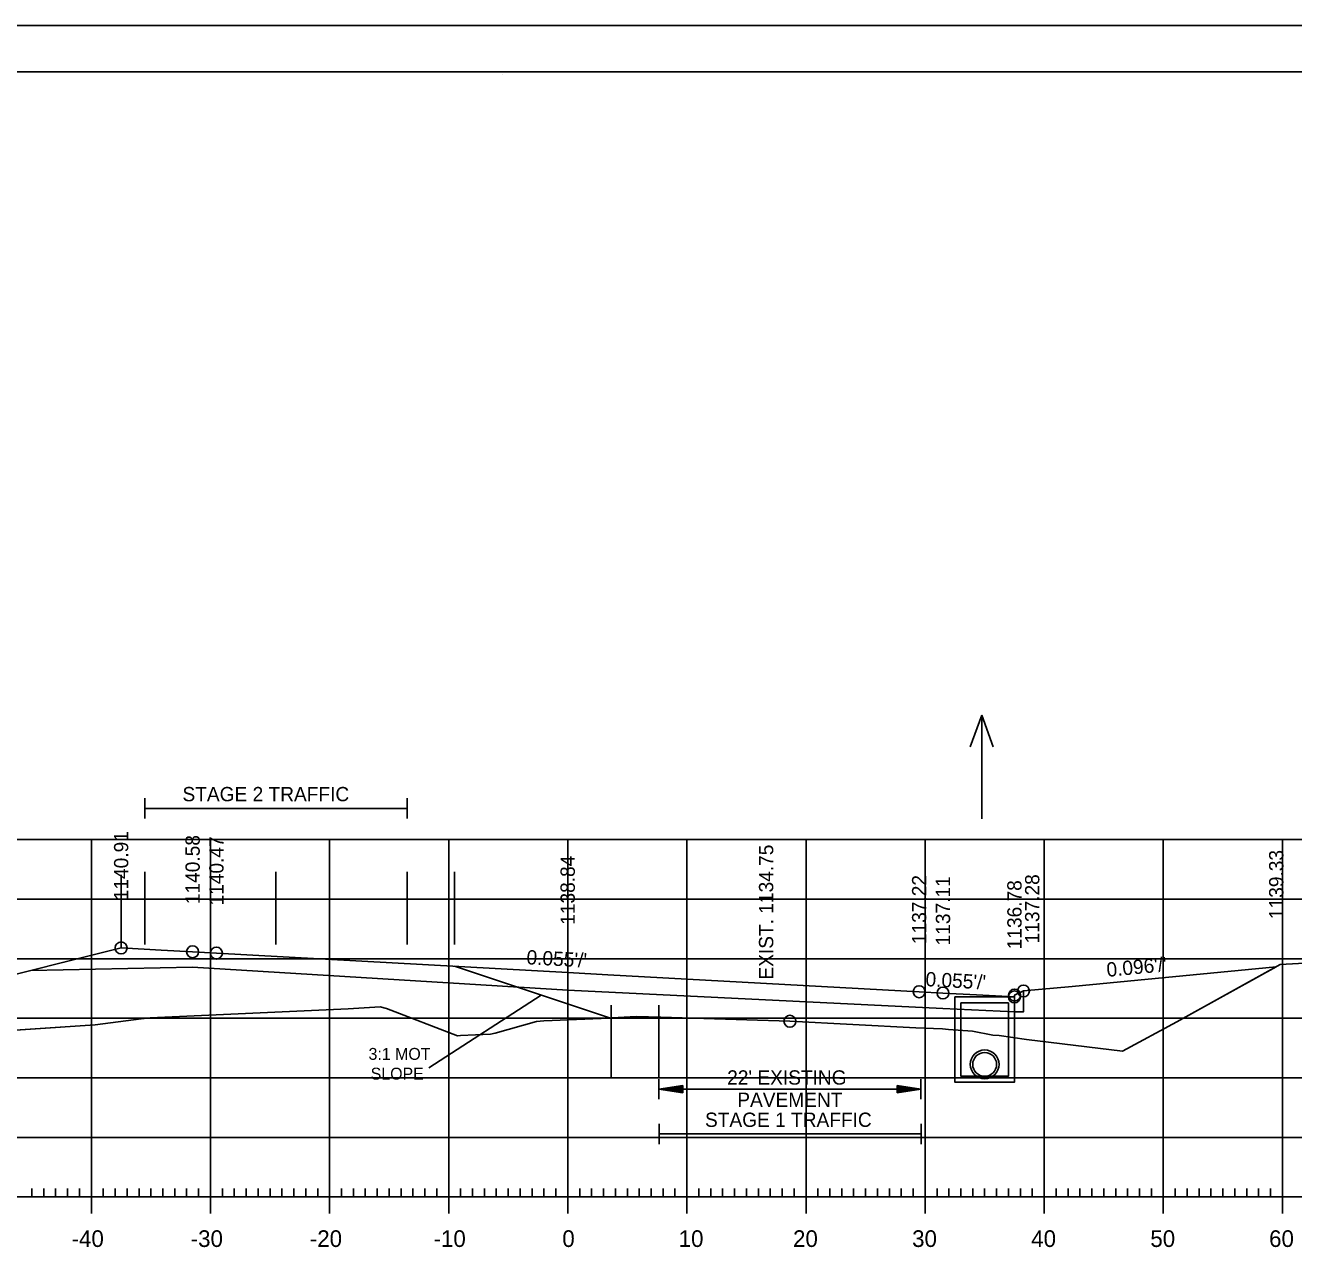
# Model space of a CAD drawing. Extents: x 1322838 to 1324533, y 339903 to 351025.
# Drawn here: x 1323658.2 to 1323764.7, y 342999.7 to 343103.2 of the extents above; entities that cross this region are included whole.
import ezdxf

# ---------------------------------------------------------------- set-up
doc = ezdxf.new("R2010")
doc.units = 0
for name, color, linetype in [('R_Alt Surface', 7, 'Continuous'), ('R_Axis', 7, 'Continuous'), ('R_Axis Annot', 7, 'Continuous'), ('R_Border', 7, 'Continuous'), ('R_Exist Surface', 7, 'Continuous'), ('R_Fin Surface', 7, 'Continuous'), ('R_Fin Surface Annot', 7, 'Continuous'), ('R_Grid', 7, 'Continuous'), ('R_MOT', 7, 'Continuous'), ('R_No Plot', 7, 'Continuous'), ('R_Water', 7, 'Continuous'), ('R_Water Annot', 7, 'Continuous'), ('R_Xsect Elev', 7, 'Continuous')]:
    doc.layers.add(name, color=color, linetype=linetype)

msp = doc.modelspace()

# ---------------------------------------------------------------- linework, layer by layer
at = {"layer": 'R_Alt Surface'}
for points in [[(1323658.64, 343023.85), (1323672.22, 343024.12), (1323703.71, 343022.18), (1323735.22, 343020.65), (1323741.22, 343020.36)], [(1323741.98, 343020.36), (1323741.98, 343022.12)], [(1323741.22, 343021.62), (1323741.22, 343020.36)], [(1323741.22, 343020.36), (1323741.98, 343020.36)]]:
    msp.add_lwpolyline(points, dxfattribs=at)
at = {"layer": 'R_Axis'}
for p, q in [((1323663.72, 343003.43), (1323663.72, 343006.23)), ((1323673.72, 343003.43), (1323673.72, 343006.23)), ((1323683.72, 343003.43), (1323683.72, 343006.23)), ((1323693.72, 343003.43), (1323693.72, 343006.23)), ((1323703.72, 343003.43), (1323703.72, 343006.23)), ((1323713.72, 343003.43), (1323713.72, 343006.23)), ((1323723.72, 343003.43), (1323723.72, 343006.23)), ((1323733.72, 343003.43), (1323733.72, 343006.23)), ((1323743.72, 343003.43), (1323743.72, 343006.23)), ((1323753.72, 343003.43), (1323753.72, 343006.23)), ((1323763.72, 343003.43), (1323763.72, 343006.23)), ((1323563.72, 343004.83), (1323843.72, 343004.83)), ((1323658.72, 343004.83), (1323658.72, 343005.53)), ((1323659.72, 343004.83), (1323659.72, 343005.53)), ((1323660.72, 343004.83), (1323660.72, 343005.53)), ((1323661.72, 343004.83), (1323661.72, 343005.53)), ((1323662.72, 343004.83), (1323662.72, 343005.53)), ((1323664.72, 343004.83), (1323664.72, 343005.53)), ((1323665.72, 343004.83), (1323665.72, 343005.53)), ((1323666.72, 343004.83), (1323666.72, 343005.53)), ((1323667.72, 343004.83), (1323667.72, 343005.53)), ((1323668.72, 343004.83), (1323668.72, 343005.53)), ((1323669.72, 343004.83), (1323669.72, 343005.53)), ((1323670.72, 343004.83), (1323670.72, 343005.53)), ((1323671.72, 343004.83), (1323671.72, 343005.53)), ((1323672.72, 343004.83), (1323672.72, 343005.53)), ((1323674.72, 343004.83), (1323674.72, 343005.53)), ((1323675.72, 343004.83), (1323675.72, 343005.53)), ((1323676.72, 343004.83), (1323676.72, 343005.53)), ((1323677.72, 343004.83), (1323677.72, 343005.53)), ((1323678.72, 343004.83), (1323678.72, 343005.53)), ((1323679.72, 343004.83), (1323679.72, 343005.53)), ((1323680.72, 343004.83), (1323680.72, 343005.53)), ((1323681.72, 343004.83), (1323681.72, 343005.53)), ((1323682.72, 343004.83), (1323682.72, 343005.53)), ((1323684.72, 343004.83), (1323684.72, 343005.53)), ((1323685.72, 343004.83), (1323685.72, 343005.53)), ((1323686.72, 343004.83), (1323686.72, 343005.53)), ((1323687.72, 343004.83), (1323687.72, 343005.53)), ((1323688.72, 343004.83), (1323688.72, 343005.53)), ((1323689.72, 343004.83), (1323689.72, 343005.53)), ((1323690.72, 343004.83), (1323690.72, 343005.53)), ((1323691.72, 343004.83), (1323691.72, 343005.53)), ((1323692.72, 343004.83), (1323692.72, 343005.53)), ((1323694.72, 343004.83), (1323694.72, 343005.53)), ((1323695.72, 343004.83), (1323695.72, 343005.53)), ((1323696.72, 343004.83), (1323696.72, 343005.53)), ((1323697.72, 343004.83), (1323697.72, 343005.53)), ((1323698.72, 343004.83), (1323698.72, 343005.53)), ((1323699.72, 343004.83), (1323699.72, 343005.53)), ((1323700.72, 343004.83), (1323700.72, 343005.53)), ((1323701.72, 343004.83), (1323701.72, 343005.53)), ((1323702.72, 343004.83), (1323702.72, 343005.53)), ((1323704.72, 343004.83), (1323704.72, 343005.53)), ((1323705.72, 343004.83), (1323705.72, 343005.53)), ((1323706.72, 343004.83), (1323706.72, 343005.53)), ((1323707.72, 343004.83), (1323707.72, 343005.53)), ((1323708.72, 343004.83), (1323708.72, 343005.53)), ((1323709.72, 343004.83), (1323709.72, 343005.53)), ((1323710.72, 343004.83), (1323710.72, 343005.53)), ((1323711.72, 343004.83), (1323711.72, 343005.53)), ((1323712.72, 343004.83), (1323712.72, 343005.53)), ((1323714.72, 343004.83), (1323714.72, 343005.53)), ((1323715.72, 343004.83), (1323715.72, 343005.53)), ((1323716.72, 343004.83), (1323716.72, 343005.53)), ((1323717.72, 343004.83), (1323717.72, 343005.53)), ((1323718.72, 343004.83), (1323718.72, 343005.53)), ((1323719.72, 343004.83), (1323719.72, 343005.53)), ((1323720.72, 343004.83), (1323720.72, 343005.53)), ((1323721.72, 343004.83), (1323721.72, 343005.53)), ((1323722.72, 343004.83), (1323722.72, 343005.53)), ((1323724.72, 343004.83), (1323724.72, 343005.53)), ((1323725.72, 343004.83), (1323725.72, 343005.53)), ((1323726.72, 343004.83), (1323726.72, 343005.53)), ((1323727.72, 343004.83), (1323727.72, 343005.53)), ((1323728.72, 343004.83), (1323728.72, 343005.53)), ((1323729.72, 343004.83), (1323729.72, 343005.53)), ((1323730.72, 343004.83), (1323730.72, 343005.53)), ((1323731.72, 343004.83), (1323731.72, 343005.53)), ((1323732.72, 343004.83), (1323732.72, 343005.53)), ((1323734.72, 343004.83), (1323734.72, 343005.53)), ((1323735.72, 343004.83), (1323735.72, 343005.53)), ((1323736.72, 343004.83), (1323736.72, 343005.53)), ((1323737.72, 343004.83), (1323737.72, 343005.53)), ((1323738.72, 343004.83), (1323738.72, 343005.53)), ((1323739.72, 343004.83), (1323739.72, 343005.53)), ((1323740.72, 343004.83), (1323740.72, 343005.53)), ((1323741.72, 343004.83), (1323741.72, 343005.53)), ((1323742.72, 343004.83), (1323742.72, 343005.53)), ((1323744.72, 343004.83), (1323744.72, 343005.53)), ((1323745.72, 343004.83), (1323745.72, 343005.53)), ((1323746.72, 343004.83), (1323746.72, 343005.53)), ((1323747.72, 343004.83), (1323747.72, 343005.53)), ((1323748.72, 343004.83), (1323748.72, 343005.53)), ((1323749.72, 343004.83), (1323749.72, 343005.53)), ((1323750.72, 343004.83), (1323750.72, 343005.53)), ((1323751.72, 343004.83), (1323751.72, 343005.53)), ((1323752.72, 343004.83), (1323752.72, 343005.53)), ((1323754.72, 343004.83), (1323754.72, 343005.53)), ((1323755.72, 343004.83), (1323755.72, 343005.53)), ((1323756.72, 343004.83), (1323756.72, 343005.53)), ((1323757.72, 343004.83), (1323757.72, 343005.53)), ((1323758.72, 343004.83), (1323758.72, 343005.53)), ((1323759.72, 343004.83), (1323759.72, 343005.53)), ((1323760.72, 343004.83), (1323760.72, 343005.53)), ((1323761.72, 343004.83), (1323761.72, 343005.53)), ((1323762.72, 343004.83), (1323762.72, 343005.53))]:
    msp.add_line(p, q, dxfattribs=at)
at = {"layer": 'R_Axis Annot'}
for p, q in [((1323668.22, 343038.31), (1323668.22, 343036.6)), ((1323690.22, 343038.31), (1323690.22, 343036.6)), ((1323668.22, 343037.45), (1323690.22, 343037.45)), ((1323711.37, 343014.73), (1323711.37, 343013.03)), ((1323733.37, 343014.73), (1323733.37, 343013.03)), ((1323713.37, 343014.18), (1323711.37, 343013.88)), ((1323713.37, 343013.58), (1323711.37, 343013.88)), ((1323711.37, 343013.88), (1323733.37, 343013.88)), ((1323713.37, 343014.13), (1323711.7, 343013.88)), ((1323713.37, 343013.63), (1323711.7, 343013.88)), ((1323713.37, 343014.08), (1323712.05, 343013.88)), ((1323713.37, 343013.68), (1323712.05, 343013.88)), ((1323713.37, 343014.03), (1323712.38, 343013.88)), ((1323713.37, 343013.73), (1323712.38, 343013.88)), ((1323713.37, 343013.98), (1323712.72, 343013.88)), ((1323713.37, 343013.78), (1323712.72, 343013.88)), ((1323713.37, 343013.93), (1323713.05, 343013.88)), ((1323713.37, 343013.83), (1323713.05, 343013.88)), ((1323713.37, 343013.58), (1323713.37, 343014.18)), ((1323731.37, 343014.18), (1323733.37, 343013.88)), ((1323731.37, 343014.18), (1323731.37, 343013.58)), ((1323731.37, 343014.13), (1323733.04, 343013.88)), ((1323731.37, 343014.08), (1323732.69, 343013.88)), ((1323731.37, 343014.03), (1323732.36, 343013.88)), ((1323731.37, 343013.98), (1323732.02, 343013.88)), ((1323731.37, 343013.93), (1323731.69, 343013.88)), ((1323731.37, 343013.58), (1323733.37, 343013.88)), ((1323731.37, 343013.78), (1323732.02, 343013.88)), ((1323731.37, 343013.68), (1323732.69, 343013.88)), ((1323731.37, 343013.63), (1323733.04, 343013.88)), ((1323731.37, 343013.73), (1323732.36, 343013.88)), ((1323731.37, 343013.83), (1323731.69, 343013.88)), ((1323711.4, 343010.97), (1323711.4, 343009.26)), ((1323711.4, 343010.12), (1323733.4, 343010.12)), ((1323733.4, 343010.97), (1323733.4, 343009.26))]:
    msp.add_line(p, q, dxfattribs=at)
at = {"layer": 'R_Border'}
for p, q in [((1323545.72, 343099.29), (1323861.9, 343099.29)), ((1323698.24, 343099.03), (1323698.24, 343099.03)), ((1323698.24, 343099.03), (1323698.24, 343099.03))]:
    msp.add_line(p, q, dxfattribs=at)
at = {"layer": 'R_Exist Surface'}
msp.add_lwpolyline([(1323630.42, 343017.03), (1323664.05, 343019.27), (1323667.89, 343019.78), (1323668.67, 343019.88), (1323685.28, 343020.62), (1323687.98, 343020.78), (1323688.5, 343020.66), (1323694.46, 343018.36), (1323694.7, 343018.37), (1323697.22, 343018.49), (1323697.61, 343018.59), (1323701.08, 343019.57), (1323701.72, 343019.61), (1323706.51, 343019.8), (1323706.95, 343019.83), (1323709.45, 343019.99), (1323711.53, 343019.92), (1323722.37, 343019.58), (1323732.94, 343019.04), (1323735.17, 343018.94), (1323735.68, 343018.89), (1323737.69, 343018.74), (1323739.41, 343018.42), (1323739.95, 343018.37), (1323742.22, 343018.06), (1323750.28, 343017.07), (1323754.85, 343019.54), (1323763.53, 343024.35), (1323769.15, 343024.64)], dxfattribs=at)
msp.add_circle((1323738.72, 343015.96), 1.21, dxfattribs=at)
at = {"layer": 'R_Fin Surface'}
msp.add_lwpolyline([(1323652.05, 343022.2), (1323658.64, 343023.85), (1323661.41, 343024.54), (1323666.22, 343025.74), (1323669.57, 343025.56), (1323672.22, 343025.41), (1323674.22, 343025.3), (1323703.71, 343023.68), (1323707.09, 343023.49), (1323733.22, 343022.06), (1323735.22, 343021.95), (1323735.22, 343021.95), (1323738.03, 343021.79), (1323741.22, 343021.62), (1323741.23, 343021.78), (1323741.98, 343022.12), (1323746.06, 343022.51), (1323763.2, 343024.16)], dxfattribs=at)
at = {"layer": 'R_Grid'}
for p, q in [((1323563.72, 343034.83), (1323843.72, 343034.83)), ((1323663.72, 343004.83), (1323663.72, 343034.83)), ((1323673.72, 343004.83), (1323673.72, 343034.83)), ((1323683.72, 343004.83), (1323683.72, 343034.83)), ((1323693.72, 343004.83), (1323693.72, 343034.83)), ((1323703.72, 343004.83), (1323703.72, 343034.83)), ((1323713.72, 343004.83), (1323713.72, 343034.83)), ((1323723.72, 343004.83), (1323723.72, 343034.83)), ((1323733.72, 343004.83), (1323733.72, 343034.83)), ((1323743.72, 343004.83), (1323743.72, 343034.83)), ((1323753.72, 343004.83), (1323753.72, 343034.83)), ((1323763.72, 343004.83), (1323763.72, 343034.83)), ((1323563.72, 343029.83), (1323843.72, 343029.83)), ((1323563.72, 343024.83), (1323843.72, 343024.83)), ((1323563.72, 343019.83), (1323843.72, 343019.83)), ((1323563.72, 343014.83), (1323843.72, 343014.83)), ((1323563.72, 343009.83), (1323843.72, 343009.83)), ((1323563.72, 343004.83), (1323843.72, 343004.83))]:
    msp.add_line(p, q, dxfattribs=at)
at = {"layer": 'R_MOT'}
for p, q in [((1323694.22, 343024.2), (1323707.3, 343019.84)), ((1323692.06, 343015.66), (1323701.48, 343021.78))]:
    msp.add_line(p, q, dxfattribs=at)
at = {"layer": 'R_No Plot'}
for p, q in [((1323533.31, 343103.19), (1323866.65, 343103.19)), ((1323666.22, 343031.86), (1323666.22, 343025.76)), ((1323668.22, 343032.12), (1323668.22, 343026.01)), ((1323679.22, 343032.12), (1323679.22, 343026.01)), ((1323690.22, 343032.12), (1323690.22, 343026.01)), ((1323694.22, 343032.12), (1323694.22, 343026.01)), ((1323707.37, 343020.94), (1323707.37, 343014.83)), ((1323711.37, 343020.94), (1323711.37, 343014.83))]:
    msp.add_line(p, q, dxfattribs=at)
for points in [[(1323533.31, 343103.19), (1323866.65, 343103.19), (1323866.65, 342889.85), (1323533.31, 342889.85)], [(1323779.64, 343099.29), (1323799.26, 343099.29), (1323799.26, 343089.41), (1323815.37, 343089.41), (1323838.57, 343089.41), (1323838.57, 343056.74), (1323861.77, 343056.74), (1323861.9, 342893.83), (1323545.72, 342893.83), (1323545.72, 343099.29)]]:
    msp.add_lwpolyline(points, close=True, dxfattribs=at)
msp.add_lwpolyline([(1323635.6, 343017.37), (1323664.05, 343019.27), (1323667.89, 343019.78), (1323668.67, 343019.88), (1323685.28, 343020.62), (1323687.98, 343020.78), (1323688.5, 343020.66), (1323694.46, 343018.36), (1323694.7, 343018.37), (1323697.22, 343018.49), (1323697.61, 343018.59), (1323701.08, 343019.57), (1323701.72, 343019.61), (1323706.51, 343019.8), (1323706.95, 343019.83), (1323709.45, 343019.99), (1323711.53, 343019.92), (1323722.37, 343019.58), (1323732.94, 343019.04), (1323735.17, 343018.94), (1323735.68, 343018.89), (1323737.69, 343018.74), (1323739.41, 343018.42), (1323739.95, 343018.37), (1323742.22, 343018.06), (1323750.28, 343017.07), (1323754.85, 343019.54), (1323763.2, 343024.16), (1323746.06, 343022.51), (1323741.98, 343022.12), (1323741.98, 343020.36), (1323741.22, 343020.36), (1323735.22, 343020.65), (1323703.71, 343022.18), (1323672.22, 343024.12), (1323658.64, 343023.85), (1323652.05, 343022.2)], dxfattribs=at)
for centre in [(1323666.22, 343025.74), (1323666.22, 343025.74), (1323672.22, 343025.41), (1323672.22, 343025.41), (1323674.22, 343025.3), (1323674.22, 343025.3), (1323733.22, 343022.06), (1323733.22, 343022.06), (1323735.22, 343021.95), (1323735.22, 343021.95), (1323741.22, 343021.62), (1323741.22, 343021.62), (1323741.23, 343021.78), (1323741.23, 343021.78), (1323741.98, 343022.12), (1323741.98, 343022.12), (1323741.98, 343022.12), (1323722.37, 343019.58)]:
    msp.add_circle(centre, 0.5, dxfattribs=at)
at = {"layer": 'R_Water'}
for points in [[(1323738.72, 343021.62), (1323741.22, 343021.62), (1323741.22, 343014.46), (1323738.72, 343014.46), (1323736.22, 343014.46), (1323736.22, 343021.62)], [(1323738.72, 343021.12), (1323740.72, 343021.12), (1323740.72, 343014.96), (1323738.72, 343014.96), (1323736.72, 343014.96), (1323736.72, 343021.12)]]:
    msp.add_lwpolyline(points, close=True, dxfattribs=at)
msp.add_circle((1323738.72, 343015.96), 1, dxfattribs=at)
at = {"layer": 'R_Water Annot'}
for p, q in [((1323738.47, 343045.27), (1323737.5, 343042.61)), ((1323738.47, 343036.58), (1323738.47, 343045.27)), ((1323738.47, 343045.27), (1323739.43, 343042.61))]:
    msp.add_line(p, q, dxfattribs=at)

# ---------------------------------------------------------------- texts
at = {"layer": 'R_Axis Annot'}
for s, height, p in [('STAGE 2 TRAFFIC', 1.2, (1323671.37, 343038.05)), ("22' EXISTING ", 1.2, (1323717.1, 343014.26)), ('PAVEMENT', 1.2, (1323717.95, 343012.39)), ('STAGE 1 TRAFFIC', 1.2, (1323715.24, 343010.71)), ('-40', 1.4, (1323662.06, 343000.63)), ('-30', 1.4, (1323672.06, 343000.63)), ('-20', 1.4, (1323682.06, 343000.63)), ('-10', 1.4, (1323692.45, 343000.63)), ('0', 1.4, (1323703.26, 343000.63)), ('10', 1.4, (1323713.03, 343000.63)), ('20', 1.4, (1323722.63, 343000.63)), ('30', 1.4, (1323732.63, 343000.63)), ('40', 1.4, (1323742.63, 343000.63)), ('50', 1.4, (1323752.63, 343000.63)), ('60', 1.4, (1323762.6, 343000.63))]:
    msp.add_text(s, height=height, dxfattribs=at).set_placement(p)
at = {"layer": 'R_Fin Surface Annot'}
for s, rotation, p in [('1140.91', 90, (1323666.82, 343029.74)), ('1140.58', 90, (1323672.82, 343029.41)), ('1140.47', 90, (1323674.82, 343029.3)), ('1139.33', 90, (1323763.8, 343028.16)), ('1138.84', 90, (1323704.31, 343027.68)), ('1137.22', 90, (1323733.82, 343026.06)), ('1137.11', 90, (1323735.82, 343025.95)), ('1136.78', 90, (1323741.82, 343025.62)), ('1137.28', 90, (1323743.31, 343026.12)), ("0.055'/'", 356.852, (1323700.23, 343024.37)), ("0.096'/'", 5.5114, (1323749.01, 343023.3)), ("0.055'/'", 356.8515, (1323733.73, 343022.53))]:
    msp.add_text(s, height=1.2, rotation=rotation, dxfattribs=at).set_placement(p)
at = {"layer": 'R_MOT'}
for s, p in [('3:1 MOT', (1323686.99, 343016.34)), ('SLOPE', (1323687.17, 343014.68))]:
    msp.add_text(s, height=1, dxfattribs=at).set_placement(p)
at = {"layer": 'R_Xsect Elev'}
msp.add_text('EXIST. 1134.75', height=1.2, rotation=90, dxfattribs=at).set_placement((1323720.97, 343023.08))

doc.saveas('drawing.dxf')
